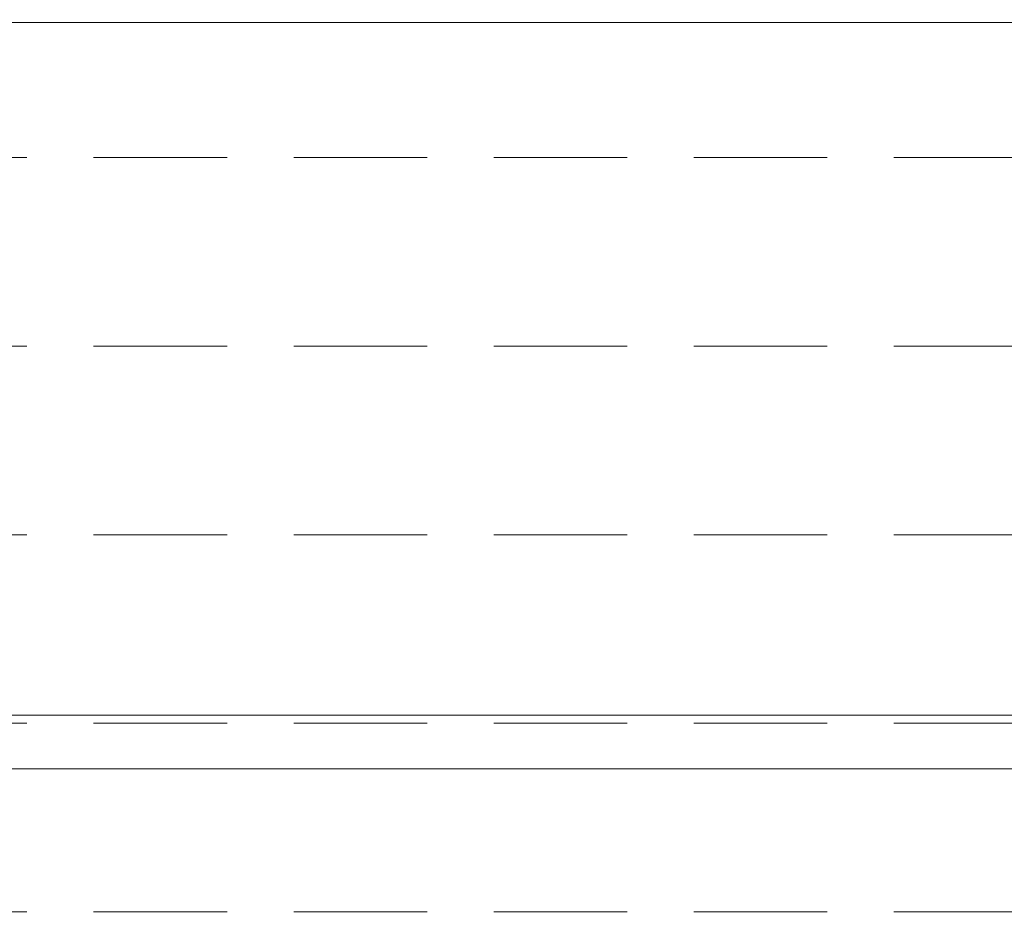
# Model space of a CAD drawing. Header units: millimetres. Extents: x -1465 to 393277, y -3788 to 454312.
# Tile 399 of 656: x 358360 to 358729, y 12031 to 12373. Entities that reach past the tile are written whole.
import ezdxf

# ---------------------------------------------------------------- set-up
doc = ezdxf.new("R2010")
doc.units = ezdxf.units.MM
doc.header["$XCLIPFRAME"] = 2
doc.linetypes.add('DASHED', pattern=[0.75, 0.5, -0.25])
for name, color, linetype in [('FLUID-Wy2', 8, 'Continuous'), ('FLUID-Wy2-INS', 8, 'Continuous'), ('kontury', 8, 'Continuous')]:
    doc.layers.add(name, color=color, linetype=linetype)
picture_1 = doc.add_image_def('image1.bmp', size_in_pixel=(951, 911))

msp = doc.modelspace()

# ---------------------------------------------------------------- linework, layer by layer
at = {"layer": 'FLUID-Wy2', "color": 8, "linetype": 'DASHED', "lineweight": 18, "ltscale": 100}
for p, q in [((359562.8, 12321.05), (357562.8, 12321.05)), ((359562.8, 12250.34), (357562.8, 12250.34)), ((359562.8, 12179.63), (357562.8, 12179.63)), ((359562.8, 12108.92), (357562.8, 12108.92)), ((359562.8, 12038.21), (357562.8, 12038.21))]:
    msp.add_line(p, q, dxfattribs=at)
at = {"layer": 'FLUID-Wy2-INS', "color": 8, "linetype": 'Continuous', "lineweight": 13, "ltscale": 100}
msp.add_line((359662.8, 12111.9), (357462.8, 12111.9), dxfattribs=at)
at = {"layer": 'kontury', "color": 8, "linetype": 'Continuous', "lineweight": 13, "ltscale": 100, "flags": 128}
msp.add_lwpolyline([(357654.61, 12371.8), (357654.61, 12091.8), (359471.61, 12091.8), (359471.61, 12371.8)], close=True, dxfattribs=at)

# ---------------------------------------------------------------- pictures from other files: only their frames are drawn
at = {"color": 8, "lineweight": 13}
image = msp.add_image(picture_1, insert=(357606.99, 12545.82), size_in_units=(1986.02, 1904.63), rotation=-90, dxfattribs=at)
image.set_boundary_path([(-0.5, -0.5), (950.5, 910.5)])

doc.saveas('drawing.dxf')
